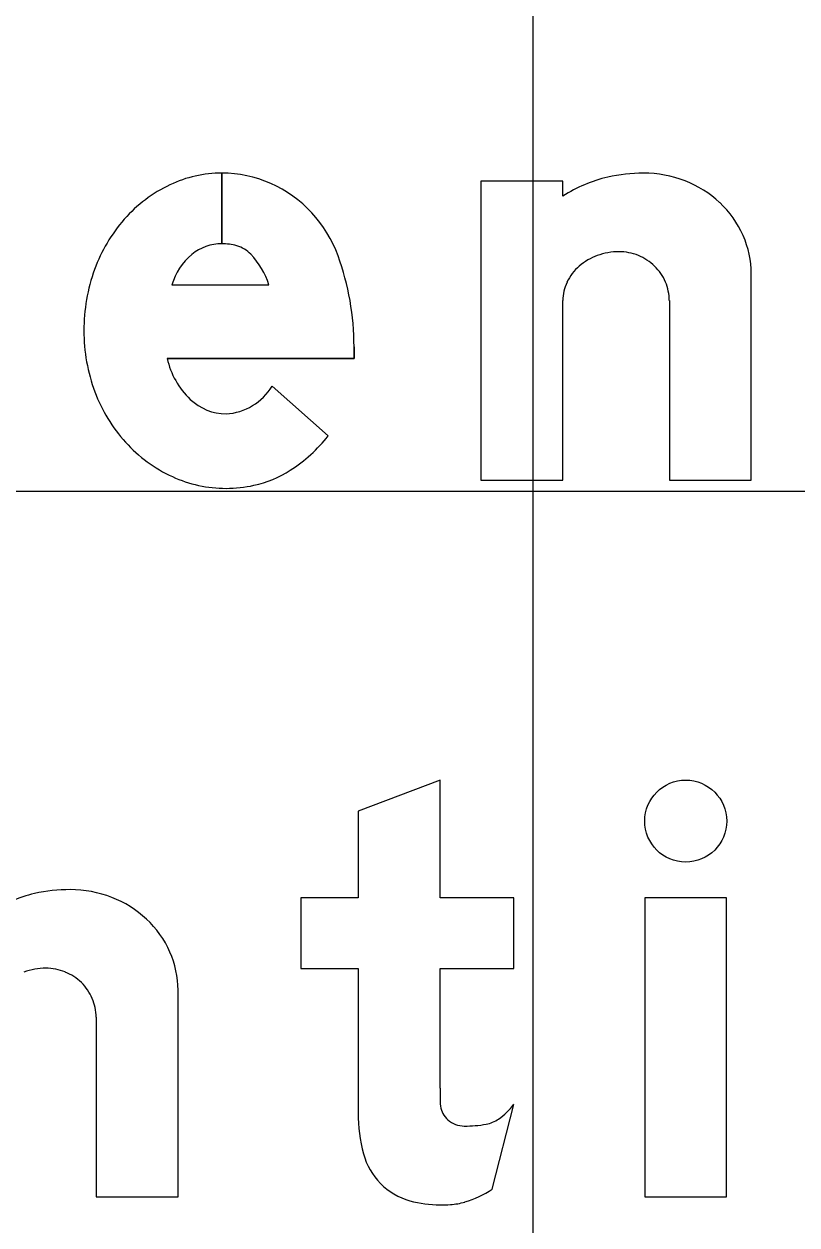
# Model space of a CAD drawing. Extents: x 1797809 to 2198143, y 249608 to 1237864.
# Drawn here: x 2196121.671 to 2196123.243, y 1237193.614 to 1237196.056 of the extents above; entities that cross this region are included whole.
import ezdxf

# ---------------------------------------------------------------- set-up
doc = ezdxf.new("R2010")
doc.units = 0
for name, color, linetype in [('GSBWFILL', 7, 'Continuous'), ('GSCOLORFILL', 7, 'Continuous'), ('GSOUTLINE', 7, 'Continuous'), ('GSSHT', 7, 'Continuous')]:
    doc.layers.add(name, color=color, linetype=linetype)

msp = doc.modelspace()

# ---------------------------------------------------------------- linework, layer by layer
at = {"layer": 'GSBWFILL'}
for p, q in [((2196122.0737, 1237195.7529), (2196122.0737, 1237195.6093)), ((2196122.0737, 1237195.6093), (2196122.0737, 1237195.7529)), ((2196121.9721, 1237195.5258), (2196122.1693, 1237195.5258)), ((2196122.9836, 1237195.4936), (2196122.9836, 1237195.1285)), ((2196122.176, 1237195.3196), (2196122.2899, 1237195.2187)), ((2196121.8181, 1237194.0367), (2196121.8181, 1237193.6716)), ((2196122.6234, 1237193.6871), (2196122.6672, 1237193.8594))]:
    msp.add_line(p, q, dxfattribs=at)
for points in [[(2196122.7671, 1237195.7062), (2196122.7671, 1237195.7362), (2196122.6006, 1237195.7362), (2196122.6006, 1237195.1285), (2196122.7671, 1237195.1285), (2196122.7671, 1237195.4936)], [(2196122.9836, 1237195.1285), (2196123.1501, 1237195.1285), (2196123.1501, 1237195.5484)], [(2196122.3425, 1237195.3997), (2196122.3425, 1237195.376), (2196121.9626, 1237195.376)], [(2196122.5174, 1237193.8922), (2196122.5174, 1237194.1357), (2196122.6672, 1237194.1357), (2196122.6672, 1237194.2793), (2196122.5174, 1237194.2793), (2196122.5174, 1237194.5187), (2196122.3509, 1237194.4555), (2196122.3509, 1237194.2793), (2196122.2343, 1237194.2793), (2196122.2343, 1237194.1357), (2196122.3509, 1237194.1357), (2196122.3509, 1237193.8419)], [(2196121.8181, 1237193.6716), (2196121.9846, 1237193.6716), (2196121.9846, 1237194.0915)]]:
    msp.add_lwpolyline(points, dxfattribs=at)
msp.add_lwpolyline([(2196122.9336, 1237193.6716), (2196123.1001, 1237193.6716), (2196123.1001, 1237194.2793), (2196122.9336, 1237194.2793)], close=True, dxfattribs=at)
for centre, radius, start, end in [((2196122.0737, 1237195.5063), 0.2466, 90, 115.3224), ((2196122.0737, 1237195.5063), 0.2466, 66.2413, 89.9903), ((2196122.9282, 1237195.4533), 0.2998, 103.4695, 122.4943), ((2196122.931, 1237195.4198), 0.333, 90, 102.6043), ((2196122.931, 1237195.5185), 0.2344, 68.8636, 90), ((2196122.0906, 1237195.4705), 0.2862, 115.3224, 138.8015), ((2196122.0674, 1237195.4965), 0.2581, 19.9901, 65.8469), ((2196122.9367, 1237195.5331), 0.2187, 46.975, 68.8636), ((2196122.9454, 1237195.5424), 0.206, 23.9317, 46.975), ((2196122.117, 1237195.4474), 0.3213, 138.8015, 160.0695), ((2196122.9589, 1237195.5484), 0.1912, 0, 23.9317), ((2196122.0737, 1237195.5128), 0.0965, 90, 129.2086), ((2196122.0737, 1237195.4974), 0.1119, 74.2341, 89.9787), ((2196122.0871, 1237195.545), 0.0624, 43.3306, 74.2341), ((2196122.0972, 1237195.4878), 0.1308, 130.2868, 163.0777), ((2196122.0127, 1237195.4747), 0.1648, 18.0656, 43.3306), ((2196121.8014, 1237195.3997), 0.5411, 0, 19.9901), ((2196122.8757, 1237195.4774), 0.1146, 109.8074, 131.0076), ((2196122.8813, 1237195.4619), 0.1311, 90, 109.8074), ((2196122.8813, 1237195.4878), 0.1052, 68.0808, 90), ((2196122.8825, 1237195.4906), 0.1021, 45.8298, 68.0808), ((2196122.1584, 1237195.4324), 0.3653, 160.0695, 180), ((2196122.8671, 1237195.4873), 0.1015, 131.0076, 154.5283), ((2196122.8843, 1237195.4924), 0.0995, 23.0928, 45.8298), ((2196122.8538, 1237195.4936), 0.0867, 154.5283, 180), ((2196122.887, 1237195.4936), 0.0965, 0, 23.0928), ((2196122.1475, 1237195.4324), 0.3544, 180, 200.5021), ((2196122.1226, 1237195.4113), 0.1638, 192.4467, 226.2893), ((2196122.1157, 1237195.4205), 0.3205, 200.5021, 222.0738), ((2196122.0743, 1237195.3824), 0.1195, 273.8929, 328.2838), ((2196122.0839, 1237195.3715), 0.1083, 226.5476, 269.2365), ((2196122.0955, 1237195.4022), 0.2932, 222.0738, 245.3524), ((2196122.0459, 1237195.4099), 0.31, 302.591, 321.9228), ((2196122.0824, 1237195.3738), 0.2619, 245.3524, 270), ((2196122.0896, 1237195.3416), 0.2289, 282.4743, 302.591), ((2196122.0824, 1237195.3738), 0.2619, 270, 282.4743)]:
    msp.add_arc(centre, radius, start, end, dxfattribs=at)
msp.add_ellipse((2196123.0169, 1237194.4354), major_axis=(0, 0.0833), ratio=0.999993, dxfattribs=at)
for centre, major_axis, ratio, start_param, end_param in [((2196121.7627, 1237193.9964), (0, 0.2998), 0.999998, 0.235088, 0.567132), ((2196121.7655, 1237193.963), (0, 0.333), 0.999998, 0, 0.219986), ((2196121.7655, 1237194.0616), (0, 0.2344), 0.999998, 5.914285, 6.283185), ((2196121.7712, 1237194.0762), (0, 0.2187), 0.999998, 5.532258, 5.914285), ((2196121.7799, 1237194.0855), (0, 0.206), 0.999998, 5.130076, 5.532258), ((2196121.7934, 1237194.0915), (0, 0.1912), 0.999998, 4.712389, 5.130076), ((2196121.7158, 1237194.005), (0, 0.1311), 0.999998, 0, 0.345704), ((2196121.7158, 1237194.0309), (0, 0.1052), 0.999998, 5.900624, 6.283185), ((2196121.717, 1237194.0337), (0, 0.1021), 0.999998, 5.51227, 5.900624), ((2196121.7188, 1237194.0356), (0, 0.0995), 0.999998, 5.115435, 5.51227), ((2196121.7215, 1237194.0367), (0, 0.0965), 0.999998, 4.712389, 5.115435), ((2196123.5596, 1237193.8922), (0, 1.0423), 0.999997, 1.570796, 1.606005), ((2196122.6739, 1237193.8419), (0, 0.3231), 0.999997, 1.570796, 1.830698), ((2196122.5652, 1237193.8636), (0, 0.0479), 0.999997, 1.74085, 2.407828), ((2196122.5576, 1237193.9412), (0, 0.1367), 0.999997, 3.756278, 4.071638), ((2196122.5667, 1237193.8653), (0, 0.0501), 0.999997, 2.407828, 3.141593), ((2196122.5667, 1237194.0781), (0, 0.2629), 0.999997, 3.141593, 3.310762), ((2196122.6005, 1237193.8805), (0, 0.0624), 0.999997, 3.310762, 3.756278), ((2196122.4925, 1237193.7937), (0, 0.1353), 0.999997, 1.830698, 2.869526), ((2196122.512, 1237193.8509), (0, 0.1981), 0.999997, 3.427755, 3.738844), ((2196122.5174, 1237193.8829), (0, 0.228), 0.999997, 2.869526, 3.141593), ((2196122.5174, 1237193.9833), (0, 0.3283), 0.999997, 3.141593, 3.205734), ((2196122.5297, 1237193.7906), (0, 0.1353), 0.999997, 3.205734, 3.427755)]:
    msp.add_ellipse(centre, major_axis=major_axis, ratio=ratio, start_param=start_param, end_param=end_param, dxfattribs=at)
at = {"layer": 'GSCOLORFILL'}
for p, q in [((2196122.0737, 1237195.7529), (2196122.0737, 1237195.6093)), ((2196122.0737, 1237195.6093), (2196122.0737, 1237195.7529)), ((2196121.9721, 1237195.5258), (2196122.1693, 1237195.5258)), ((2196122.9836, 1237195.4936), (2196122.9836, 1237195.1285)), ((2196122.176, 1237195.3196), (2196122.2899, 1237195.2187)), ((2196121.8181, 1237194.0367), (2196121.8181, 1237193.6716)), ((2196122.6234, 1237193.6871), (2196122.6672, 1237193.8594))]:
    msp.add_line(p, q, dxfattribs=at)
for points in [[(2196122.7671, 1237195.7062), (2196122.7671, 1237195.7362), (2196122.6006, 1237195.7362), (2196122.6006, 1237195.1285), (2196122.7671, 1237195.1285), (2196122.7671, 1237195.4936)], [(2196122.9836, 1237195.1285), (2196123.1501, 1237195.1285), (2196123.1501, 1237195.5484)], [(2196122.3425, 1237195.3997), (2196122.3425, 1237195.376), (2196121.9626, 1237195.376)], [(2196122.5174, 1237193.8922), (2196122.5174, 1237194.1357), (2196122.6672, 1237194.1357), (2196122.6672, 1237194.2793), (2196122.5174, 1237194.2793), (2196122.5174, 1237194.5187), (2196122.3509, 1237194.4555), (2196122.3509, 1237194.2793), (2196122.2343, 1237194.2793), (2196122.2343, 1237194.1357), (2196122.3509, 1237194.1357), (2196122.3509, 1237193.8419)], [(2196121.8181, 1237193.6716), (2196121.9846, 1237193.6716), (2196121.9846, 1237194.0915)]]:
    msp.add_lwpolyline(points, dxfattribs=at)
msp.add_lwpolyline([(2196122.9336, 1237193.6716), (2196123.1001, 1237193.6716), (2196123.1001, 1237194.2793), (2196122.9336, 1237194.2793)], close=True, dxfattribs=at)
for centre, radius, start, end in [((2196122.0737, 1237195.5063), 0.2466, 90, 115.3224), ((2196122.0737, 1237195.5063), 0.2466, 66.2413, 89.9903), ((2196122.9282, 1237195.4533), 0.2998, 103.4695, 122.4943), ((2196122.931, 1237195.4198), 0.333, 90, 102.6043), ((2196122.931, 1237195.5185), 0.2344, 68.8636, 90), ((2196122.0906, 1237195.4705), 0.2862, 115.3224, 138.8015), ((2196122.0674, 1237195.4965), 0.2581, 19.9901, 65.8469), ((2196122.9367, 1237195.5331), 0.2187, 46.975, 68.8636), ((2196122.9454, 1237195.5424), 0.206, 23.9317, 46.975), ((2196122.117, 1237195.4474), 0.3213, 138.8015, 160.0695), ((2196122.9589, 1237195.5484), 0.1912, 0, 23.9317), ((2196122.0737, 1237195.5128), 0.0965, 90, 129.2086), ((2196122.0737, 1237195.4974), 0.1119, 74.2341, 89.9787), ((2196122.0871, 1237195.545), 0.0624, 43.3306, 74.2341), ((2196122.0972, 1237195.4878), 0.1308, 130.2868, 163.0777), ((2196122.0127, 1237195.4747), 0.1648, 18.0656, 43.3306), ((2196121.8014, 1237195.3997), 0.5411, 0, 19.9901), ((2196122.8757, 1237195.4774), 0.1146, 109.8074, 131.0076), ((2196122.8813, 1237195.4619), 0.1311, 90, 109.8074), ((2196122.8813, 1237195.4878), 0.1052, 68.0808, 90), ((2196122.8825, 1237195.4906), 0.1021, 45.8298, 68.0808), ((2196122.1584, 1237195.4324), 0.3653, 160.0695, 180), ((2196122.8671, 1237195.4873), 0.1015, 131.0076, 154.5283), ((2196122.8843, 1237195.4924), 0.0995, 23.0928, 45.8298), ((2196122.8538, 1237195.4936), 0.0867, 154.5283, 180), ((2196122.887, 1237195.4936), 0.0965, 0, 23.0928), ((2196122.1475, 1237195.4324), 0.3544, 180, 200.5021), ((2196122.1226, 1237195.4113), 0.1638, 192.4467, 226.2893), ((2196122.1157, 1237195.4205), 0.3205, 200.5021, 222.0738), ((2196122.0743, 1237195.3824), 0.1195, 273.8929, 328.2838), ((2196122.0839, 1237195.3715), 0.1083, 226.5476, 269.2365), ((2196122.0955, 1237195.4022), 0.2932, 222.0738, 245.3524), ((2196122.0459, 1237195.4099), 0.31, 302.591, 321.9228), ((2196122.0824, 1237195.3738), 0.2619, 245.3524, 270), ((2196122.0896, 1237195.3416), 0.2289, 282.4743, 302.591), ((2196122.0824, 1237195.3738), 0.2619, 270, 282.4743)]:
    msp.add_arc(centre, radius, start, end, dxfattribs=at)
msp.add_ellipse((2196123.0169, 1237194.4354), major_axis=(0, 0.0833), ratio=0.999993, dxfattribs=at)
for centre, major_axis, ratio, start_param, end_param in [((2196121.7627, 1237193.9964), (0, 0.2998), 0.999998, 0.235088, 0.567132), ((2196121.7655, 1237193.963), (0, 0.333), 0.999998, 0, 0.219986), ((2196121.7655, 1237194.0616), (0, 0.2344), 0.999998, 5.914285, 6.283185), ((2196121.7712, 1237194.0762), (0, 0.2187), 0.999998, 5.532258, 5.914285), ((2196121.7799, 1237194.0855), (0, 0.206), 0.999998, 5.130076, 5.532258), ((2196121.7934, 1237194.0915), (0, 0.1912), 0.999998, 4.712389, 5.130076), ((2196121.7158, 1237194.005), (0, 0.1311), 0.999998, 0, 0.345704), ((2196121.7158, 1237194.0309), (0, 0.1052), 0.999998, 5.900624, 6.283185), ((2196121.717, 1237194.0337), (0, 0.1021), 0.999998, 5.51227, 5.900624), ((2196121.7188, 1237194.0356), (0, 0.0995), 0.999998, 5.115435, 5.51227), ((2196121.7215, 1237194.0367), (0, 0.0965), 0.999998, 4.712389, 5.115435), ((2196123.5596, 1237193.8922), (0, 1.0423), 0.999997, 1.570796, 1.606005), ((2196122.6739, 1237193.8419), (0, 0.3231), 0.999997, 1.570796, 1.830698), ((2196122.5652, 1237193.8636), (0, 0.0479), 0.999997, 1.74085, 2.407828), ((2196122.5576, 1237193.9412), (0, 0.1367), 0.999997, 3.756278, 4.071638), ((2196122.5667, 1237193.8653), (0, 0.0501), 0.999997, 2.407828, 3.141593), ((2196122.5667, 1237194.0781), (0, 0.2629), 0.999997, 3.141593, 3.310762), ((2196122.6005, 1237193.8805), (0, 0.0624), 0.999997, 3.310762, 3.756278), ((2196122.4925, 1237193.7937), (0, 0.1353), 0.999997, 1.830698, 2.869526), ((2196122.512, 1237193.8509), (0, 0.1981), 0.999997, 3.427755, 3.738844), ((2196122.5174, 1237193.8829), (0, 0.228), 0.999997, 2.869526, 3.141593), ((2196122.5174, 1237193.9833), (0, 0.3283), 0.999997, 3.141593, 3.205734), ((2196122.5297, 1237193.7906), (0, 0.1353), 0.999997, 3.205734, 3.427755)]:
    msp.add_ellipse(centre, major_axis=major_axis, ratio=ratio, start_param=start_param, end_param=end_param, dxfattribs=at)
at = {"layer": 'GSOUTLINE'}
for p, q in [((2196121.9721, 1237195.5258), (2196122.1693, 1237195.5258)), ((2196122.9836, 1237195.4936), (2196122.9836, 1237195.1285)), ((2196122.2899, 1237195.2187), (2196122.176, 1237195.3196)), ((2196121.8181, 1237194.0367), (2196121.8181, 1237193.6716)), ((2196122.6234, 1237193.6871), (2196122.6672, 1237193.8594))]:
    msp.add_line(p, q, dxfattribs=at)
for points in [[(2196122.7671, 1237195.7062), (2196122.7671, 1237195.7362), (2196122.6006, 1237195.7362), (2196122.6006, 1237195.1285), (2196122.7671, 1237195.1285), (2196122.7671, 1237195.4936)], [(2196122.9836, 1237195.1285), (2196123.1501, 1237195.1285), (2196123.1501, 1237195.5484)], [(2196121.9626, 1237195.376), (2196122.3425, 1237195.376), (2196122.3425, 1237195.3997)], [(2196122.5174, 1237193.8922), (2196122.5174, 1237194.1357), (2196122.6672, 1237194.1357), (2196122.6672, 1237194.2793), (2196122.5174, 1237194.2793), (2196122.5174, 1237194.5187), (2196122.3509, 1237194.4555), (2196122.3509, 1237194.2793), (2196122.2343, 1237194.2793), (2196122.2343, 1237194.1357), (2196122.3509, 1237194.1357), (2196122.3509, 1237193.8419)], [(2196121.8181, 1237193.6716), (2196121.9846, 1237193.6716), (2196121.9846, 1237194.0915)]]:
    msp.add_lwpolyline(points, dxfattribs=at)
msp.add_lwpolyline([(2196122.9336, 1237193.6716), (2196123.1001, 1237193.6716), (2196123.1001, 1237194.2793), (2196122.9336, 1237194.2793)], close=True, dxfattribs=at)
for centre, radius, start, end in [((2196122.0737, 1237195.5063), 0.2466, 90, 115.3224), ((2196122.0737, 1237195.5063), 0.2466, 66.2413, 90), ((2196122.9282, 1237195.4533), 0.2998, 103.4695, 122.4943), ((2196122.931, 1237195.4198), 0.333, 90, 102.6043), ((2196122.931, 1237195.5185), 0.2344, 68.8636, 90), ((2196122.0906, 1237195.4705), 0.2862, 115.3224, 138.8015), ((2196122.0674, 1237195.4965), 0.2581, 19.9901, 65.8469), ((2196122.9367, 1237195.5331), 0.2187, 46.975, 68.8636), ((2196122.9454, 1237195.5424), 0.206, 23.9317, 46.975), ((2196122.117, 1237195.4474), 0.3213, 138.8015, 160.0695), ((2196122.9589, 1237195.5484), 0.1912, 0, 23.9317), ((2196122.0737, 1237195.5128), 0.0965, 90, 129.2086), ((2196122.0737, 1237195.4974), 0.1119, 74.2341, 90), ((2196122.0871, 1237195.545), 0.0624, 43.3306, 74.2341), ((2196122.0972, 1237195.4878), 0.1308, 130.2868, 163.0777), ((2196122.0127, 1237195.4747), 0.1648, 18.0656, 43.3306), ((2196121.8014, 1237195.3997), 0.5411, 0, 19.9901), ((2196122.8757, 1237195.4774), 0.1146, 109.8074, 131.0076), ((2196122.8813, 1237195.4619), 0.1311, 90, 109.8074), ((2196122.8813, 1237195.4878), 0.1052, 68.0808, 90), ((2196122.8825, 1237195.4906), 0.1021, 45.8298, 68.0808), ((2196122.1584, 1237195.4324), 0.3653, 160.0695, 180), ((2196122.8671, 1237195.4873), 0.1015, 131.0076, 154.5283), ((2196122.8843, 1237195.4924), 0.0995, 23.0928, 45.8298), ((2196122.8538, 1237195.4936), 0.0867, 154.5283, 180), ((2196122.887, 1237195.4936), 0.0965, 0, 23.0928), ((2196122.1475, 1237195.4324), 0.3544, 180, 200.5021), ((2196122.1226, 1237195.4113), 0.1638, 192.4467, 226.2893), ((2196122.1157, 1237195.4205), 0.3205, 200.5021, 222.0738), ((2196122.0743, 1237195.3824), 0.1195, 273.8929, 328.2838), ((2196122.0839, 1237195.3715), 0.1083, 226.5476, 269.2365), ((2196122.0955, 1237195.4022), 0.2932, 222.0738, 245.3524), ((2196122.0459, 1237195.4099), 0.31, 302.591, 321.9228), ((2196122.0824, 1237195.3738), 0.2619, 245.3524, 270), ((2196122.0896, 1237195.3416), 0.2289, 282.4743, 302.591), ((2196122.0824, 1237195.3738), 0.2619, 270, 282.4743)]:
    msp.add_arc(centre, radius, start, end, dxfattribs=at)
msp.add_ellipse((2196123.0169, 1237194.4354), major_axis=(0, 0.0833), ratio=0.999993, dxfattribs=at)
for centre, major_axis, ratio, start_param, end_param in [((2196121.7627, 1237193.9964), (0, 0.2998), 0.999998, 0.235088, 0.567132), ((2196121.7655, 1237193.963), (0, 0.333), 0.999998, 0, 0.219986), ((2196121.7655, 1237194.0616), (0, 0.2344), 0.999998, 5.914285, 6.283185), ((2196121.7712, 1237194.0762), (0, 0.2187), 0.999998, 5.532258, 5.914285), ((2196121.7799, 1237194.0855), (0, 0.206), 0.999998, 5.130076, 5.532258), ((2196121.7934, 1237194.0915), (0, 0.1912), 0.999998, 4.712389, 5.130076), ((2196121.7158, 1237194.005), (0, 0.1311), 0.999998, 0, 0.345704), ((2196121.7158, 1237194.0309), (0, 0.1052), 0.999998, 5.900624, 6.283185), ((2196121.717, 1237194.0337), (0, 0.1021), 0.999998, 5.51227, 5.900624), ((2196121.7188, 1237194.0356), (0, 0.0995), 0.999998, 5.115435, 5.51227), ((2196121.7215, 1237194.0367), (0, 0.0965), 0.999998, 4.712389, 5.115435), ((2196123.5596, 1237193.8922), (0, 1.0423), 0.999997, 1.570796, 1.606005), ((2196122.6739, 1237193.8419), (0, 0.3231), 0.999997, 1.570796, 1.830698), ((2196122.5652, 1237193.8636), (0, 0.0479), 0.999997, 1.74085, 2.407828), ((2196122.5576, 1237193.9412), (0, 0.1367), 0.999997, 3.756278, 4.071638), ((2196122.5667, 1237193.8653), (0, 0.0501), 0.999997, 2.407828, 3.141593), ((2196122.5667, 1237194.0781), (0, 0.2629), 0.999997, 3.141593, 3.310762), ((2196122.6005, 1237193.8805), (0, 0.0624), 0.999997, 3.310762, 3.756278), ((2196122.4925, 1237193.7937), (0, 0.1353), 0.999997, 1.830698, 2.869526), ((2196122.512, 1237193.8509), (0, 0.1981), 0.999997, 3.427755, 3.738844), ((2196122.5174, 1237193.8829), (0, 0.228), 0.999997, 2.869526, 3.141593), ((2196122.5174, 1237193.9833), (0, 0.3283), 0.999997, 3.141593, 3.205734), ((2196122.5297, 1237193.7906), (0, 0.1353), 0.999997, 3.205734, 3.427755)]:
    msp.add_ellipse(centre, major_axis=major_axis, ratio=ratio, start_param=start_param, end_param=end_param, dxfattribs=at)
at = {"layer": 'GSSHT'}
for p, q in [((2196122.7065, 1237163.1062), (2196122.7065, 1237223.1062)), ((2196074.7065, 1237195.1062), (2196204.7065, 1237195.1062))]:
    msp.add_line(p, q, dxfattribs=at)

doc.saveas('drawing.dxf')
